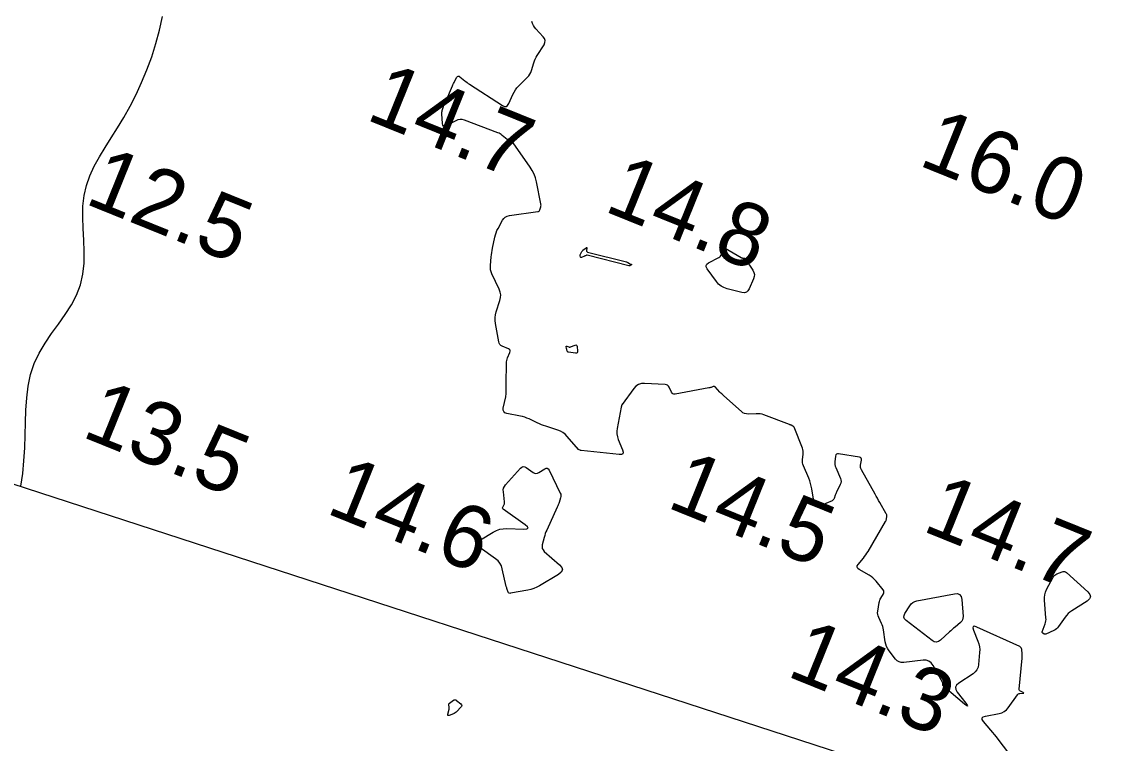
# Model space of a CAD drawing. Extents: x 3040093 to 3056816, y 408076 to 509144.
# Drawn here: x 3043650.1 to 3043737, y 438667 to 438724.5 of the extents above; entities that cross this region are included whole.
import ezdxf

# ---------------------------------------------------------------- set-up
doc = ezdxf.new("R2010")
doc.units = 0
for name, color, linetype in [('V-ANNO-TEXT', 7, 'Continuous'), ('V-CHAN-CONT-EL12-1112', 7, 'Continuous'), ('V-CHAN-CONT-EL15', 7, 'Continuous'), ('V-TOPO-SOUN-0810', 7, 'Continuous')]:
    doc.layers.add(name, color=color, linetype=linetype)

msp = doc.modelspace()

# ---------------------------------------------------------------- linework, layer by layer
at = {"layer": 'V-ANNO-TEXT'}
msp.add_line((3042957.419, 438912.824), (3044893.219, 438282.936), dxfattribs=at)
at = {"layer": 'V-CHAN-CONT-EL12-1112'}
msp.add_lwpolyline([(3043649.99, 438687.513), (3043650.139, 438688.519), (3043650.243, 438689.53), (3043650.303, 438690.545), (3043650.334, 438691.559), (3043650.358, 438692.565), (3043650.394, 438693.556), (3043650.462, 438694.527), (3043650.582, 438695.472), (3043650.775, 438696.383), (3043651.061, 438697.254), (3043651.451, 438698.083), (3043651.923, 438698.877), (3043652.446, 438699.647), (3043652.989, 438700.404), (3043653.522, 438701.159), (3043654.013, 438701.923), (3043654.431, 438702.708), (3043654.747, 438703.523), (3043654.938, 438704.378), (3043655.025, 438705.263), (3043655.037, 438706.169), (3043655.005, 438707.085), (3043654.958, 438708), (3043654.926, 438708.903), (3043654.939, 438709.783), (3043655.026, 438710.629), (3043655.21, 438711.435), (3043655.484, 438712.209), (3043655.833, 438712.962), (3043656.243, 438713.708), (3043656.698, 438714.457), (3043657.185, 438715.223), (3043657.688, 438716.018), (3043658.193, 438716.853), (3043658.686, 438717.737), (3043659.161, 438718.668), (3043659.61, 438719.64), (3043660.028, 438720.646), (3043660.409, 438721.68), (3043660.746, 438722.736), (3043661.033, 438723.808), (3043661.263, 438724.89)], dxfattribs=at)
at = {"layer": 'V-CHAN-CONT-EL15'}
msp.add_lwpolyline([(3043728.639, 438666.254), (3043727.799, 438667.369), (3043727.66, 438667.55), (3043727.518, 438667.729), (3043727.373, 438667.906), (3043727.225, 438668.08), (3043726.626, 438668.772), (3043726.523, 438668.928), (3043726.514, 438669.052), (3043726.599, 438669.143), (3043726.777, 438669.201), (3043727.875, 438669.404), (3043728.091, 438669.465), (3043728.283, 438669.562), (3043728.452, 438669.696), (3043728.597, 438669.867), (3043729.326, 438670.9), (3043729.365, 438670.945), (3043729.411, 438670.977), (3043729.463, 438670.997), (3043729.521, 438671.005), (3043729.773, 438671.012), (3043729.819, 438671.016), (3043729.836, 438671.027), (3043729.825, 438671.044), (3043729.785, 438671.067), (3043729.569, 438671.172), (3043729.522, 438671.202), (3043729.491, 438671.241), (3043729.474, 438671.288), (3043729.472, 438671.344), (3043729.708, 438673.823), (3043729.714, 438673.907), (3043729.717, 438673.992), (3043729.715, 438674.077), (3043729.71, 438674.161), (3043729.682, 438674.501), (3043729.666, 438674.579), (3043729.633, 438674.645), (3043729.582, 438674.699), (3043729.513, 438674.74), (3043726.087, 438676.29), (3043725.91, 438676.347), (3043725.808, 438676.326), (3043725.783, 438676.226), (3043725.833, 438676.046), (3043726.186, 438675.169), (3043726.26, 438674.947), (3043726.308, 438674.722), (3043726.328, 438674.492), (3043726.322, 438674.259), (3043726.241, 438673.308), (3043726.198, 438673.084), (3043726.111, 438672.887), (3043725.979, 438672.717), (3043725.802, 438672.573), (3043724.667, 438671.828), (3043724.488, 438671.67), (3043724.407, 438671.495), (3043724.426, 438671.304), (3043724.544, 438671.096), (3043725.213, 438670.23), (3043725.333, 438670.063), (3043725.359, 438669.994), (3043725.292, 438670.023), (3043725.13, 438670.151), (3043723.53, 438671.503), (3043723.502, 438671.526), (3043723.475, 438671.549), (3043723.421, 438671.596), (3043723.409, 438671.609), (3043723.401, 438671.623), (3043723.396, 438671.639), (3043723.395, 438671.656), (3043723.401, 438671.767), (3043723.401, 438671.792), (3043723.397, 438671.815), (3043723.39, 438671.838), (3043723.38, 438671.86), (3043722.619, 438673.236), (3043722.47, 438673.439), (3043722.288, 438673.575), (3043722.071, 438673.645), (3043721.82, 438673.647), (3043720.276, 438673.468), (3043720.083, 438673.467), (3043719.909, 438673.513), (3043719.754, 438673.605), (3043719.619, 438673.743), (3043719.117, 438674.388), (3043719.004, 438674.554), (3043718.914, 438674.731), (3043718.849, 438674.917), (3043718.808, 438675.114), (3043718.671, 438676.072), (3043718.648, 438676.202), (3043718.615, 438676.328), (3043718.572, 438676.452), (3043718.519, 438676.572), (3043718.288, 438677.049), (3043718.24, 438677.169), (3043718.212, 438677.293), (3043718.203, 438677.419), (3043718.214, 438677.549), (3043718.32, 438678.239), (3043718.34, 438678.333), (3043718.368, 438678.423), (3043718.406, 438678.51), (3043718.452, 438678.594), (3043718.656, 438678.922), (3043718.693, 438679.003), (3043718.702, 438679.083), (3043718.684, 438679.161), (3043718.638, 438679.237), (3043718.077, 438679.944), (3043717.958, 438680.08), (3043717.827, 438680.203), (3043717.685, 438680.313), (3043717.532, 438680.409), (3043716.726, 438680.86), (3043716.615, 438680.945), (3043716.565, 438681.042), (3043716.577, 438681.15), (3043716.651, 438681.269), (3043717.068, 438681.769), (3043717.169, 438681.896), (3043717.265, 438682.027), (3043717.355, 438682.162), (3043717.44, 438682.3), (3043718.825, 438684.677), (3043718.851, 438684.726), (3043718.871, 438684.776), (3043718.886, 438684.829), (3043718.896, 438684.883), (3043718.924, 438685.104), (3043718.927, 438685.159), (3043718.921, 438685.211), (3043718.907, 438685.262), (3043718.883, 438685.311), (3043718.374, 438686.205), (3043718.281, 438686.37), (3043718.187, 438686.535), (3043718.094, 438686.7), (3043718.001, 438686.866), (3043716.911, 438688.811), (3043716.871, 438688.899), (3043716.847, 438688.989), (3043716.839, 438689.083), (3043716.847, 438689.18), (3043716.911, 438689.571), (3043716.913, 438689.659), (3043716.886, 438689.726), (3043716.831, 438689.773), (3043716.748, 438689.8), (3043715.095, 438690.079), (3043714.995, 438690.081), (3043714.921, 438690.051), (3043714.871, 438689.987), (3043714.847, 438689.89), (3043714.802, 438689.436), (3043714.797, 438689.323), (3043714.807, 438689.213), (3043714.831, 438689.105), (3043714.868, 438688.999), (3043715.238, 438688.123), (3043715.277, 438687.999), (3043715.288, 438687.876), (3043715.271, 438687.753), (3043715.225, 438687.631), (3043714.93, 438687.022), (3043714.902, 438686.961), (3043714.875, 438686.9), (3043714.85, 438686.838), (3043714.827, 438686.775), (3043714.737, 438686.523), (3043714.71, 438686.464), (3043714.673, 438686.415), (3043714.626, 438686.374), (3043714.57, 438686.342), (3043713.576, 438685.9), (3043713.409, 438685.852), (3043713.281, 438685.876), (3043713.191, 438685.971), (3043713.14, 438686.137), (3043712.962, 438687.278), (3043712.921, 438687.495), (3043712.867, 438687.709), (3043712.8, 438687.919), (3043712.72, 438688.125), (3043712.294, 438689.133), (3043712.255, 438689.243), (3043712.23, 438689.356), (3043712.22, 438689.471), (3043712.225, 438689.588), (3043712.272, 438690.061), (3043712.276, 438690.178), (3043712.267, 438690.294), (3043712.244, 438690.407), (3043712.208, 438690.518), (3043711.547, 438692.193), (3043711.531, 438692.224), (3043711.51, 438692.25), (3043711.484, 438692.272), (3043711.453, 438692.288), (3043711.32, 438692.344), (3043711.286, 438692.358), (3043711.253, 438692.371), (3043711.219, 438692.384), (3043711.185, 438692.397), (3043709.149, 438693.171), (3043709, 438693.219), (3043708.849, 438693.251), (3043708.695, 438693.267), (3043708.539, 438693.268), (3043707.908, 438693.24), (3043707.756, 438693.247), (3043707.613, 438693.282), (3043707.481, 438693.345), (3043707.359, 438693.436), (3043705.965, 438694.69), (3043705.885, 438694.764), (3043705.806, 438694.839), (3043705.728, 438694.915), (3043705.651, 438694.993), (3043705.258, 438695.398), (3043705.225, 438695.424), (3043705.189, 438695.438), (3043705.151, 438695.441), (3043705.11, 438695.43), (3043704.939, 438695.365), (3043704.897, 438695.35), (3043704.853, 438695.336), (3043704.809, 438695.325), (3043704.765, 438695.316), (3043702.079, 438694.836), (3043701.981, 438694.832), (3043701.899, 438694.857), (3043701.832, 438694.91), (3043701.78, 438694.993), (3043701.601, 438695.381), (3043701.549, 438695.466), (3043701.481, 438695.529), (3043701.398, 438695.569), (3043701.299, 438695.586), (3043699.648, 438695.675), (3043699.393, 438695.661), (3043699.165, 438695.589), (3043698.965, 438695.46), (3043698.791, 438695.273), (3043697.854, 438694.01), (3043697.843, 438693.993), (3043697.834, 438693.976), (3043697.827, 438693.957), (3043697.821, 438693.938), (3043697.803, 438693.859), (3043697.799, 438693.839), (3043697.795, 438693.819), (3043697.791, 438693.799), (3043697.787, 438693.779), (3043697.466, 438692.094), (3043697.439, 438691.873), (3043697.445, 438691.655), (3043697.483, 438691.44), (3043697.552, 438691.228), (3043697.895, 438690.387), (3043697.942, 438690.206), (3043697.911, 438690.084), (3043697.802, 438690.02), (3043697.615, 438690.015), (3043694.599, 438690.337), (3043694.58, 438690.34), (3043694.561, 438690.344), (3043694.542, 438690.349), (3043694.523, 438690.356), (3043694.451, 438690.385), (3043694.433, 438690.393), (3043694.417, 438690.403), (3043694.402, 438690.415), (3043694.388, 438690.429), (3043693.484, 438691.467), (3043693.325, 438691.628), (3043693.149, 438691.763), (3043692.956, 438691.872), (3043692.747, 438691.956), (3043691.785, 438692.268), (3043691.612, 438692.328), (3043691.442, 438692.392), (3043691.274, 438692.463), (3043691.108, 438692.539), (3043690.448, 438692.853), (3043690.281, 438692.926), (3043690.111, 438692.989), (3043689.937, 438693.04), (3043689.76, 438693.08), (3043688.686, 438693.29), (3043688.534, 438693.343), (3043688.436, 438693.432), (3043688.393, 438693.556), (3043688.403, 438693.717), (3043688.593, 438694.619), (3043688.608, 438694.703), (3043688.619, 438694.788), (3043688.627, 438694.872), (3043688.63, 438694.958), (3043688.634, 438695.299), (3043688.635, 438695.385), (3043688.636, 438695.47), (3043688.636, 438695.555), (3043688.637, 438695.641), (3043688.652, 438697.287), (3043688.659, 438697.4), (3043688.676, 438697.51), (3043688.704, 438697.618), (3043688.744, 438697.724), (3043688.923, 438698.142), (3043688.949, 438698.239), (3043688.938, 438698.321), (3043688.889, 438698.388), (3043688.803, 438698.441), (3043688.318, 438698.65), (3043688.214, 438698.709), (3043688.133, 438698.786), (3043688.076, 438698.883), (3043688.042, 438698.997), (3043687.783, 438700.453), (3043687.756, 438700.687), (3043687.757, 438700.919), (3043687.787, 438701.149), (3043687.846, 438701.377), (3043688.138, 438702.285), (3043688.189, 438702.511), (3043688.196, 438702.733), (3043688.159, 438702.953), (3043688.078, 438703.17), (3043687.493, 438704.394), (3043687.429, 438704.553), (3043687.388, 438704.716), (3043687.371, 438704.883), (3043687.377, 438705.055), (3043687.446, 438705.748), (3043687.466, 438705.921), (3043687.49, 438706.094), (3043687.518, 438706.265), (3043687.55, 438706.437), (3043687.728, 438707.321), (3043687.771, 438707.501), (3043687.828, 438707.676), (3043687.897, 438707.846), (3043687.98, 438708.011), (3043688.337, 438708.663), (3043688.438, 438708.809), (3043688.563, 438708.92), (3043688.712, 438708.998), (3043688.884, 438709.041), (3043691.153, 438709.359), (3043691.21, 438709.374), (3043691.255, 438709.402), (3043691.289, 438709.443), (3043691.313, 438709.497), (3043691.383, 438709.739), (3043691.397, 438709.799), (3043691.404, 438709.86), (3043691.402, 438709.921), (3043691.393, 438709.982), (3043691.033, 438711.735), (3043690.955, 438712.041), (3043690.846, 438712.335), (3043690.708, 438712.616), (3043690.541, 438712.884), (3043689.185, 438714.834), (3043689.155, 438714.87), (3043689.122, 438714.9), (3043689.084, 438714.924), (3043689.041, 438714.941), (3043688.861, 438715), (3043688.817, 438715.017), (3043688.776, 438715.038), (3043688.737, 438715.062), (3043688.7, 438715.091), (3043688.317, 438715.425), (3043688.239, 438715.488), (3043688.156, 438715.542), (3043688.069, 438715.589), (3043687.977, 438715.628), (3043685.317, 438716.629), (3043685.138, 438716.677), (3043684.96, 438716.686), (3043684.785, 438716.655), (3043684.613, 438716.585), (3043683.859, 438716.19), (3043683.738, 438716.147), (3043683.649, 438716.16), (3043683.591, 438716.229), (3043683.564, 438716.355), (3043683.511, 438717.142), (3043683.509, 438717.21), (3043683.513, 438717.277), (3043683.524, 438717.344), (3043683.54, 438717.41), (3043683.635, 438717.733), (3043683.646, 438717.768), (3043683.66, 438717.803), (3043683.676, 438717.836), (3043683.694, 438717.869), (3043683.771, 438717.997), (3043683.79, 438718.029), (3043683.807, 438718.062), (3043683.824, 438718.096), (3043683.839, 438718.13), (3043684.358, 438719.366), (3043684.396, 438719.454), (3043684.436, 438719.541), (3043684.479, 438719.626), (3043684.524, 438719.711), (3043684.708, 438720.048), (3043684.757, 438720.114), (3043684.814, 438720.143), (3043684.877, 438720.136), (3043684.947, 438720.093), (3043685.332, 438719.771), (3043685.422, 438719.698), (3043685.514, 438719.628), (3043685.608, 438719.561), (3043685.704, 438719.497), (3043688.332, 438717.805), (3043688.491, 438717.732), (3043688.628, 438717.733), (3043688.744, 438717.807), (3043688.837, 438717.954), (3043689.17, 438718.689), (3043689.26, 438718.868), (3043689.366, 438719.036), (3043689.486, 438719.195), (3043689.621, 438719.343), (3043690.321, 438720.045), (3043690.426, 438720.164), (3043690.515, 438720.293), (3043690.588, 438720.433), (3043690.644, 438720.582), (3043690.834, 438721.199), (3043690.886, 438721.351), (3043690.948, 438721.499), (3043691.02, 438721.642), (3043691.102, 438721.78), (3043691.643, 438722.635), (3043691.721, 438722.802), (3043691.737, 438722.964), (3043691.692, 438723.121), (3043691.586, 438723.272), (3043690.995, 438723.915), (3043690.89, 438724.044), (3043690.804, 438724.181), (3043690.736, 438724.329), (3043690.685, 438724.487)], dxfattribs=at)
for points in [[(3043698.458, 438705.201), (3043698.477, 438705.191), (3043698.496, 438705.184), (3043698.515, 438705.179), (3043698.596, 438705.161), (3043698.612, 438705.156), (3043698.618, 438705.148), (3043698.615, 438705.14), (3043698.603, 438705.129), (3043698.489, 438705.053), (3043698.464, 438705.039), (3043698.438, 438705.032), (3043698.411, 438705.03), (3043698.383, 438705.035), (3043695.078, 438705.877), (3043695.06, 438705.88), (3043695.043, 438705.88), (3043695.025, 438705.878), (3043695.008, 438705.873), (3043694.939, 438705.848), (3043694.921, 438705.841), (3043694.904, 438705.834), (3043694.887, 438705.827), (3043694.87, 438705.819), (3043694.623, 438705.704), (3043694.602, 438705.697), (3043694.584, 438705.699), (3043694.57, 438705.71), (3043694.559, 438705.729), (3043694.521, 438705.822), (3043694.514, 438705.846), (3043694.512, 438705.869), (3043694.515, 438705.892), (3043694.523, 438705.915), (3043694.619, 438706.131), (3043694.641, 438706.172), (3043694.667, 438706.211), (3043694.698, 438706.246), (3043694.734, 438706.277), (3043694.993, 438706.481), (3043695.025, 438706.501), (3043695.046, 438706.502), (3043695.057, 438706.483), (3043695.056, 438706.445), (3043695.034, 438706.256), (3043695.035, 438706.213), (3043695.049, 438706.179), (3043695.076, 438706.154), (3043695.115, 438706.137), (3043698.212, 438705.348), (3043698.241, 438705.339), (3043698.27, 438705.328), (3043698.297, 438705.314), (3043698.323, 438705.297), (3043698.441, 438705.212)], [(3043707.361, 438705.683), (3043707.388, 438705.672), (3043707.417, 438705.664), (3043707.446, 438705.66), (3043707.564, 438705.646), (3043707.592, 438705.64), (3043707.617, 438705.628), (3043707.639, 438705.611), (3043707.657, 438705.589), (3043708.269, 438704.683), (3043708.353, 438704.521), (3043708.391, 438704.355), (3043708.384, 438704.185), (3043708.33, 438704.011), (3043707.978, 438703.203), (3043707.879, 438703.04), (3043707.75, 438702.938), (3043707.59, 438702.898), (3043707.401, 438702.919), (3043706.216, 438703.218), (3043705.966, 438703.304), (3043705.741, 438703.428), (3043705.543, 438703.59), (3043705.37, 438703.79), (3043704.629, 438704.806), (3043704.554, 438704.948), (3043704.547, 438705.074), (3043704.609, 438705.184), (3043704.739, 438705.277), (3043705.556, 438705.703), (3043705.633, 438705.753), (3043705.694, 438705.816), (3043705.738, 438705.891), (3043705.767, 438705.979), (3043705.847, 438706.354), (3043705.875, 438706.43), (3043705.919, 438706.47), (3043705.978, 438706.475), (3043706.053, 438706.444), (3043707.335, 438705.697)], [(3043693.644, 438698.572), (3043693.679, 438698.569), (3043693.715, 438698.573), (3043693.75, 438698.583), (3043694.117, 438698.726), (3043694.182, 438698.741), (3043694.229, 438698.73), (3043694.26, 438698.692), (3043694.275, 438698.627), (3043694.305, 438698.235), (3043694.299, 438698.157), (3043694.27, 438698.106), (3043694.216, 438698.08), (3043694.138, 438698.081), (3043693.581, 438698.168), (3043693.552, 438698.177), (3043693.528, 438698.192), (3043693.511, 438698.213), (3043693.498, 438698.241), (3043693.459, 438698.371), (3043693.45, 438698.4), (3043693.443, 438698.428), (3043693.436, 438698.456), (3043693.43, 438698.485), (3043693.407, 438698.6), (3043693.406, 438698.624), (3043693.413, 438698.638), (3043693.428, 438698.643), (3043693.451, 438698.638), (3043693.609, 438698.581)], [(3043691.808, 438688.931), (3043691.903, 438688.931), (3043691.984, 438688.881), (3043692.051, 438688.782), (3043692.937, 438686.942), (3043692.97, 438686.853), (3043692.986, 438686.762), (3043692.983, 438686.671), (3043692.962, 438686.578), (3043692.842, 438686.203), (3043692.811, 438686.109), (3043692.777, 438686.017), (3043692.74, 438685.926), (3043692.7, 438685.836), (3043691.86, 438684.009), (3043691.798, 438683.866), (3043691.744, 438683.722), (3043691.695, 438683.574), (3043691.654, 438683.425), (3043691.502, 438682.822), (3043691.484, 438682.677), (3043691.504, 438682.544), (3043691.562, 438682.423), (3043691.659, 438682.314), (3043692.88, 438681.234), (3043693.057, 438681.025), (3043693.104, 438680.83), (3043693.021, 438680.647), (3043692.807, 438680.476), (3043691.29, 438679.581), (3043691.066, 438679.461), (3043690.835, 438679.363), (3043690.596, 438679.285), (3043690.349, 438679.229), (3043688.964, 438678.972), (3043688.909, 438678.97), (3043688.864, 438678.984), (3043688.827, 438679.015), (3043688.8, 438679.063), (3043688.711, 438679.289), (3043688.69, 438679.346), (3043688.671, 438679.404), (3043688.655, 438679.462), (3043688.64, 438679.521), (3043688.323, 438680.909), (3043688.247, 438681.148), (3043688.132, 438681.361), (3043687.98, 438681.549), (3043687.789, 438681.711), (3043686.549, 438682.599), (3043686.371, 438682.768), (3043686.316, 438682.931), (3043686.384, 438683.09), (3043686.576, 438683.243), (3043687.588, 438683.845), (3043687.847, 438683.976), (3043688.115, 438684.066), (3043688.394, 438684.116), (3043688.684, 438684.126), (3043690.028, 438684.081), (3043690.277, 438684.094), (3043690.38, 438684.157), (3043690.336, 438684.269), (3043690.146, 438684.431), (3043688.399, 438685.666), (3043688.36, 438685.701), (3043688.341, 438685.742), (3043688.339, 438685.787), (3043688.356, 438685.836), (3043688.462, 438686.043), (3043688.484, 438686.096), (3043688.498, 438686.15), (3043688.503, 438686.205), (3043688.501, 438686.262), (3043688.405, 438687.063), (3043688.402, 438687.211), (3043688.429, 438687.349), (3043688.487, 438687.478), (3043688.574, 438687.597), (3043689.762, 438688.927), (3043689.87, 438689.018), (3043689.984, 438689.058), (3043690.104, 438689.045), (3043690.23, 438688.98), (3043690.777, 438688.592), (3043690.89, 438688.532), (3043691.004, 438688.51), (3043691.119, 438688.527), (3043691.235, 438688.582), (3043691.699, 438688.881)], [(3043731.553, 438675.715), (3043731.522, 438675.713), (3043731.491, 438675.719), (3043731.461, 438675.733), (3043731.341, 438675.805), (3043731.317, 438675.825), (3043731.303, 438675.849), (3043731.299, 438675.876), (3043731.306, 438675.907), (3043731.538, 438676.538), (3043731.574, 438676.655), (3043731.596, 438676.774), (3043731.606, 438676.895), (3043731.601, 438677.017), (3043731.477, 438678.43), (3043731.473, 438678.648), (3043731.5, 438678.86), (3043731.558, 438679.066), (3043731.647, 438679.266), (3043732.174, 438680.252), (3043732.231, 438680.341), (3043732.301, 438680.417), (3043732.383, 438680.479), (3043732.477, 438680.527), (3043732.879, 438680.693), (3043732.976, 438680.721), (3043733.069, 438680.719), (3043733.157, 438680.689), (3043733.24, 438680.63), (3043734.941, 438679.084), (3043735.105, 438678.886), (3043735.149, 438678.698), (3043735.073, 438678.521), (3043734.877, 438678.354), (3043733.668, 438677.591), (3043733.512, 438677.481), (3043733.368, 438677.358), (3043733.238, 438677.22), (3043733.121, 438677.068), (3043732.607, 438676.327), (3043732.528, 438676.228), (3043732.438, 438676.143), (3043732.337, 438676.07), (3043732.225, 438676.011), (3043731.584, 438675.725)], [(3043724.553, 438678.95), (3043724.73, 438678.879), (3043724.844, 438678.727), (3043724.896, 438678.493), (3043724.999, 438677.134), (3043724.995, 438676.997), (3043724.961, 438676.871), (3043724.896, 438676.758), (3043724.801, 438676.658), (3043724.363, 438676.281), (3043724.253, 438676.186), (3043724.144, 438676.091), (3043724.036, 438675.995), (3043723.928, 438675.899), (3043723.194, 438675.242), (3043723.034, 438675.134), (3043722.872, 438675.094), (3043722.708, 438675.122), (3043722.541, 438675.218), (3043720.469, 438676.816), (3043720.353, 438676.935), (3043720.298, 438677.065), (3043720.304, 438677.206), (3043720.372, 438677.358), (3043720.764, 438677.989), (3043720.872, 438678.132), (3043721.002, 438678.243), (3043721.153, 438678.324), (3043721.325, 438678.374), (3043724.313, 438678.94)], [(3043684.64, 438669.5), (3043684.574, 438669.451), (3043684.502, 438669.41), (3043684.425, 438669.377), (3043684.099, 438669.26), (3043684.035, 438669.246), (3043683.995, 438669.258), (3043683.979, 438669.297), (3043683.988, 438669.362), (3043684.09, 438669.744), (3043684.1, 438669.788), (3043684.103, 438669.832), (3043684.102, 438669.877), (3043684.095, 438669.921), (3043684.058, 438670.099), (3043684.054, 438670.141), (3043684.063, 438670.178), (3043684.083, 438670.211), (3043684.114, 438670.239), (3043684.433, 438670.456), (3043684.498, 438670.489), (3043684.562, 438670.497), (3043684.625, 438670.482), (3043684.686, 438670.443), (3043685.009, 438670.17), (3043685.066, 438670.107), (3043685.087, 438670.041), (3043685.074, 438669.974), (3043685.025, 438669.904), (3043684.701, 438669.558)]]:
    msp.add_lwpolyline(points, close=True, dxfattribs=at)

# ---------------------------------------------------------------- texts
at = {"layer": 'V-TOPO-SOUN-0810'}
for s, p in [('14.7 ', (3043677.353, 438716.73)), ('16.0 ', (3043721.343, 438713.09)), ('12.5 ', (3043654.973, 438710.04)), ('14.8 ', (3043696.313, 438709.44)), ('13.5 ', (3043654.727, 438691.484)), ('14.5 ', (3043701.303, 438685.86)), ('14.6 ', (3043674.173, 438685.4)), ('14.7 ', (3043721.643, 438683.99)), ('14.3 ', (3043710.853, 438672.43))]:
    msp.add_text(s, height=5, rotation=338, dxfattribs=at).set_placement(p)

doc.saveas('drawing.dxf')
